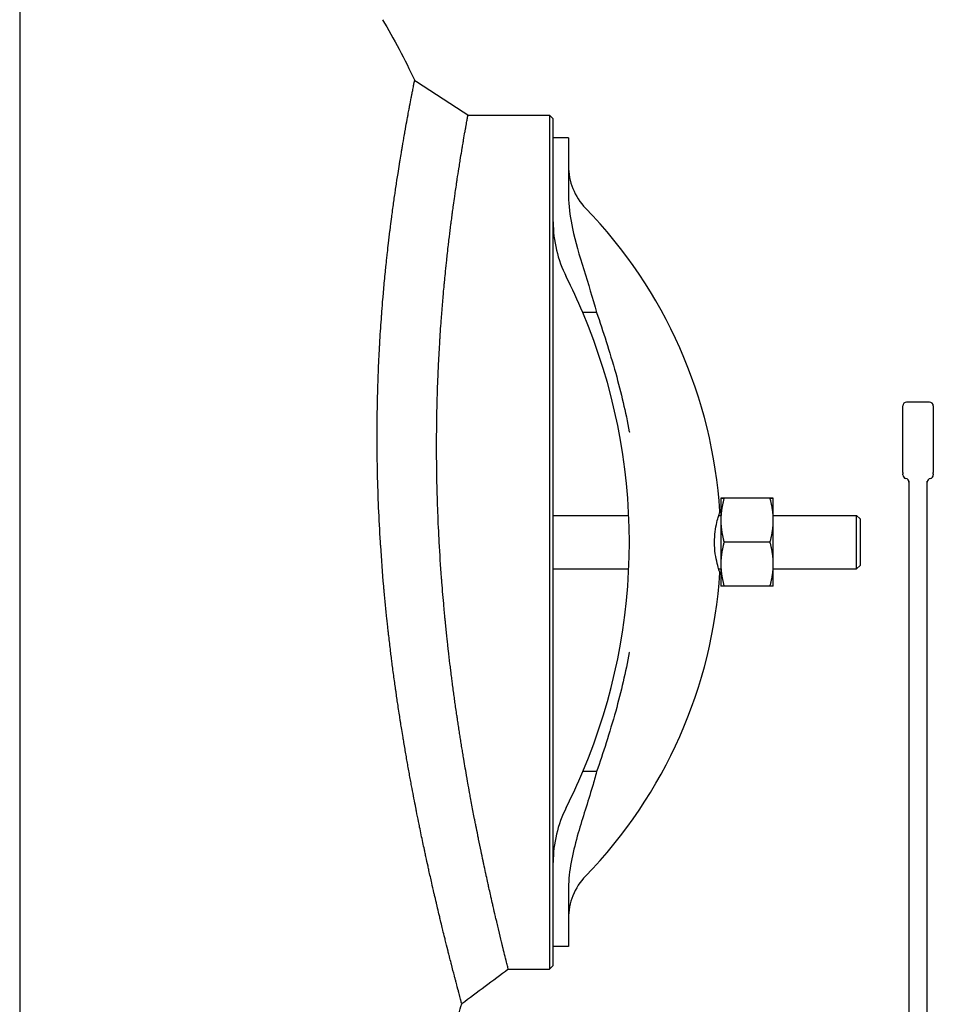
# Model space of a CAD drawing. Header units: inches. Extents: x 24 to 1128, y -74 to 748.
# Tile 383 of 557: x 715 to 730, y 151 to 167. Entities that reach past the tile are written whole.
import ezdxf

# ---------------------------------------------------------------- set-up
doc = ezdxf.new("R2010")
doc.units = ezdxf.units.IN
doc.header["$LTSCALE"] = 32
doc.header["$MEASUREMENT"] = 0
doc.layers.add('Visible (ANSI)', color=7, linetype='Continuous', lineweight=30)

msp = doc.modelspace()

# ---------------------------------------------------------------- linework, layer by layer
at = {"layer": 'Visible (ANSI)'}
for p, q in [((715.2242, 170.36766), (715.2242, 144.86766)), ((722.57519, 165.61766), (723.90832, 165.61766)), ((723.90832, 165.61766), (723.97082, 165.55516)), ((723.90832, 165.61765), (723.90832, 158.61766)), ((723.97082, 165.24265), (723.97082, 165.55515)), ((724.22082, 165.24266), (723.97082, 165.24266)), ((723.97082, 164.94216), (723.97082, 165.24266)), ((724.22082, 165.24266), (724.22082, 164.94216)), ((723.97082, 164.29185), (723.97082, 164.94216)), ((724.22082, 164.94216), (724.22082, 164.32114)), ((723.97082, 158.61766), (723.97082, 164.29182)), ((724.68389, 162.37908), (724.45757, 162.37908)), ((730.14155, 160.91199), (729.76655, 160.91199)), ((729.70405, 159.75942), (729.70405, 160.84949)), ((730.20405, 160.84949), (730.20405, 159.75942)), ((729.70405, 159.75942), (729.70405, 159.73499)), ((730.20405, 159.73499), (730.20405, 159.75942)), ((729.70405, 159.72197), (729.70405, 159.73499)), ((729.80405, 159.61534), (729.80405, 147.56766)), ((730.10405, 148.96591), (730.10405, 159.61534)), ((730.20405, 159.73499), (730.20405, 159.72197)), ((726.72082, 159.33666), (726.72082, 158.97677)), ((727.52796, 159.33693), (726.77269, 159.33693)), ((727.52796, 159.3364), (726.77269, 159.3364)), ((727.57982, 158.97677), (727.57982, 159.33666)), ((723.97082, 159.05516), (725.2109, 159.05516)), ((726.68494, 159.05516), (726.72082, 159.05516)), ((726.72082, 158.97677), (726.72082, 158.25777)), ((727.57982, 159.05516), (728.94652, 159.05516)), ((727.57982, 158.25777), (727.57982, 158.97677)), ((729.00207, 158.99961), (728.94652, 159.05516)), ((728.94652, 158.18016), (728.94652, 159.05516)), ((729.00207, 158.99961), (729.00207, 158.23572)), ((723.90832, 158.61766), (723.90832, 151.61767)), ((723.97082, 152.94349), (723.97082, 158.61766)), ((727.52796, 158.61714), (726.77269, 158.61714)), ((723.97082, 158.18016), (725.2109, 158.18016)), ((726.68494, 158.18016), (726.72082, 158.18016)), ((726.72082, 158.25777), (726.72082, 157.89866)), ((727.57982, 157.89866), (727.57982, 158.25777)), ((727.57982, 158.18016), (728.94652, 158.18016)), ((729.00207, 158.23572), (728.94652, 158.18016)), ((727.52796, 157.8984), (726.77269, 157.8984)), ((724.68389, 154.85625), (724.45757, 154.85625)), ((723.97082, 152.29317), (723.97082, 152.94348)), ((724.22082, 152.91419), (724.22082, 152.29317)), ((723.97082, 151.99266), (723.97082, 152.29317)), ((724.22082, 152.29317), (724.22082, 151.99266)), ((723.97082, 151.68017), (723.97082, 151.99267)), ((724.22082, 151.99266), (723.97082, 151.99266)), ((723.23566, 151.61766), (723.90832, 151.61766)), ((723.97082, 151.68016), (723.90832, 151.61766))]:
    msp.add_line(p, q, dxfattribs=at)
for centre, radius, start, end in [((725.22082, 164.78715), 1, 180, 224.117595), ((718.85832, 158.61766), 7.8625, 3.646071, 44.117595), ((725.97082, 163.86766), 2, 180, 206.784996), ((715.57082, 158.61766), 9.65, 22.941059, 26.784996), ((715.57082, 158.61766), 9.65, 337.058941, 22.941059), ((729.76655, 160.84949), 0.0625, 90, 180), ((730.14155, 160.84949), 0.0625, 0, 90), ((729.76655, 159.72197), 0.0625, 180, 258.463041), ((729.74155, 159.59949), 0.0625, 0, 78.463041), ((730.16655, 159.59949), 0.0625, 101.536959, 180), ((730.14155, 159.72197), 0.0625, 281.536959, 0), ((718.85832, 158.61766), 7.8625, 315.882405, 356.353929), ((715.57082, 158.61766), 9.65, 333.215004, 337.058941), ((725.97082, 153.36766), 2, 153.215004, 180), ((725.22082, 152.44818), 1, 135.882405, 180)]:
    msp.add_arc(centre, radius, start, end, dxfattribs=at)
for points in [[(721.17337, 167.18016), (721.35964, 166.86648), (721.5356, 166.53411), (721.70075, 166.18496)], [(721.70075, 166.18496), (721.99222, 165.99586), (722.28371, 165.80677), (722.57519, 165.61766)], [(724.22082, 164.32114), (724.22082, 164.29101), (724.2214, 164.2607), (724.22268, 164.23034)], [(724.22268, 153.00499), (724.2214, 152.97468), (724.22082, 152.94437), (724.22082, 152.91419)], [(723.23566, 151.61766), (722.98145, 151.42856), (722.72723, 151.23947), (722.47302, 151.05037)]]:
    msp.add_open_spline(points, degree=3, dxfattribs=at)
for points, knots in [([(721.13933, 158.61766), (721.12747, 158.80715), (721.11745, 158.9977), (721.10945, 159.18673), (721.10888, 159.20004), (721.10833, 159.21333), (721.10779, 159.22662), (721.10749, 159.23395), (721.10719, 159.24127), (721.1069, 159.2486), (721.09931, 159.4378), (721.09371, 159.62569), (721.09006, 159.81187), (721.08994, 159.81794), (721.08982, 159.82402), (721.08971, 159.83009), (721.0893, 159.85136), (721.08893, 159.87261), (721.08857, 159.89384), (721.08731, 159.96986), (721.08637, 160.04563), (721.08575, 160.12105), (721.08573, 160.12341), (721.08571, 160.12577), (721.08569, 160.12813), (721.08463, 160.2624), (721.08457, 160.39526), (721.08546, 160.52648), (721.08589, 160.58921), (721.08653, 160.65162), (721.08738, 160.71369), (721.08744, 160.71768), (721.08749, 160.72167), (721.08755, 160.72566), (721.08886, 160.81798), (721.09064, 160.90952), (721.09285, 161.00013), (721.09302, 161.00683), (721.09318, 161.01352), (721.09335, 161.02021), (721.09435, 161.05968), (721.09542, 161.09898), (721.09658, 161.13808), (721.1008, 161.28055), (721.10608, 161.42062), (721.11228, 161.55778), (721.11279, 161.56919), (721.11332, 161.58057), (721.11384, 161.59193), (721.11587, 161.63541), (721.11798, 161.67859), (721.12018, 161.72146), (721.12201, 161.75719), (721.12391, 161.79275), (721.12586, 161.82814), (721.1266, 161.84143), (721.12734, 161.85469), (721.12809, 161.86793), (721.13596, 162.00658), (721.14474, 162.14234), (721.15419, 162.27406), (721.15601, 162.29946), (721.15786, 162.32477), (721.15974, 162.34998), (721.16091, 162.36572), (721.1621, 162.38141), (721.16329, 162.39706), (721.16854, 162.46587), (721.17399, 162.53389), (721.17959, 162.60084), (721.18098, 162.6174), (721.18237, 162.63389), (721.18378, 162.65031), (721.18784, 162.69782), (721.19198, 162.74475), (721.19617, 162.79101), (721.20508, 162.88927), (721.21441, 162.98644), (721.22397, 163.08102), (721.2257, 163.09814), (721.22744, 163.11519), (721.22918, 163.13214), (721.23402, 163.17915), (721.2389, 163.22544), (721.2438, 163.27081), (721.2452, 163.28385), (721.24662, 163.29687), (721.24804, 163.30988), (721.24988, 163.32674), (721.25173, 163.34358), (721.2536, 163.36036), (721.25954, 163.41389), (721.26558, 163.46695), (721.27167, 163.51913), (721.27941, 163.58547), (721.28721, 163.65039), (721.29496, 163.71317), (721.29623, 163.7235), (721.29751, 163.73381), (721.29879, 163.74411), (721.30079, 163.76019), (721.30281, 163.77623), (721.30482, 163.79222), (721.31151, 163.84525), (721.31828, 163.89771), (721.32504, 163.94914), (721.32709, 163.9647), (721.32914, 163.98018), (721.33119, 163.99555), (721.33671, 164.03706), (721.34223, 164.07779), (721.34768, 164.11753), (721.35778, 164.1911), (721.36805, 164.26384), (721.37823, 164.33424), (721.38024, 164.34815), (721.38225, 164.36198), (721.38426, 164.3757), (721.38962, 164.41241), (721.39494, 164.4484), (721.40019, 164.48347), (721.40172, 164.49369), (721.40325, 164.50388), (721.40478, 164.51405), (721.40671, 164.52691), (721.40865, 164.53973), (721.41059, 164.5525), (721.41615, 164.58911), (721.42171, 164.62527), (721.42723, 164.66077), (721.43531, 164.71274), (721.4433, 164.76326), (721.45107, 164.81175), (721.45301, 164.82385), (721.45495, 164.83589), (721.45688, 164.84787), (721.45864, 164.85872), (721.46039, 164.86953), (721.46214, 164.88028), (721.46886, 164.92161), (721.47553, 164.96211), (721.4821, 165.00163), (721.48375, 165.01149), (721.48538, 165.02129), (721.48701, 165.03103), (721.48738, 165.03323), (721.48775, 165.03543), (721.48812, 165.03762), (721.49183, 165.0598), (721.49551, 165.08161), (721.49915, 165.10301), (721.50973, 165.1654), (721.52005, 165.22511), (721.53002, 165.28199), (721.53139, 165.28977), (721.53275, 165.2975), (721.5341, 165.30518), (721.53727, 165.32322), (721.54041, 165.34096), (721.54351, 165.35841), (721.54652, 165.37533), (721.5495, 165.392), (721.55244, 165.4084), (721.55365, 165.41519), (721.55486, 165.42193), (721.55607, 165.42862), (721.56559, 165.48154), (721.57472, 165.53162), (721.58343, 165.57881), (721.58686, 165.59741), (721.59023, 165.61557), (721.59353, 165.6333), (721.59444, 165.63823), (721.59536, 165.64313), (721.59627, 165.648), (721.60169, 165.67708), (721.60693, 165.70496), (721.61197, 165.73162), (721.61275, 165.73572), (721.61352, 165.73978), (721.61428, 165.74382), (721.61562, 165.75086), (721.61693, 165.7578), (721.61824, 165.76466), (721.62763, 165.81408), (721.6363, 165.8591), (721.64418, 165.8997), (721.64469, 165.90231), (721.64519, 165.90491), (721.64569, 165.90749), (721.64627, 165.91044), (721.64684, 165.91337), (721.6474, 165.91627), (721.65103, 165.93494), (721.65449, 165.95263), (721.65777, 165.96934), (721.65816, 165.97133), (721.65855, 165.9733), (721.65893, 165.97526), (721.66309, 165.99642), (721.66694, 166.01596), (721.6705, 166.0339), (721.67379, 166.05054), (721.67682, 166.0658), (721.67959, 166.07967), (721.67979, 166.08065), (721.67998, 166.08163), (721.68017, 166.08259), (721.68276, 166.09556), (721.6851, 166.10728), (721.68721, 166.11777), (721.68738, 166.1186), (721.68754, 166.11943), (721.68771, 166.12025), (721.68783, 166.12086), (721.68795, 166.12146), (721.68807, 166.12205), (721.69213, 166.14231), (721.69523, 166.15767), (721.69734, 166.16814), (721.69762, 166.16949), (721.69787, 166.17076), (721.69811, 166.17195), (721.69814, 166.17207), (721.69816, 166.17219), (721.69819, 166.17231), (721.69922, 166.17744), (721.69995, 166.18103), (721.70036, 166.18304), (721.70036, 166.18305), (721.70036, 166.18307), (721.70036, 166.18308), (721.70062, 166.18433), (721.70074, 166.18496), (721.70075, 166.18496), (721.70075, 166.18496), (721.70075, 166.18496), (721.70075, 166.18496)], [0.713770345, 0.713770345, 0.713770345, 0.713770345, 0.723953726, 0.723953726, 0.723953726, 0.724670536, 0.724670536, 0.724670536, 0.725065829, 0.725065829, 0.725065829, 0.735280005, 0.735280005, 0.735280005, 0.73561331, 0.73561331, 0.73561331, 0.736781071, 0.736781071, 0.736781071, 0.740963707, 0.740963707, 0.740963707, 0.7410946, 0.7410946, 0.7410946, 0.748544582, 0.748544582, 0.748544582, 0.752105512, 0.752105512, 0.752105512, 0.752334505, 0.752334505, 0.752334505, 0.757635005, 0.757635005, 0.757635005, 0.758026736, 0.758026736, 0.758026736, 0.760339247, 0.760339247, 0.760339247, 0.768763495, 0.768763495, 0.768763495, 0.769463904, 0.769463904, 0.769463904, 0.772143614, 0.772143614, 0.772143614, 0.77437648, 0.77437648, 0.77437648, 0.775215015, 0.775215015, 0.775215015, 0.783997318, 0.783997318, 0.783997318, 0.785690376, 0.785690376, 0.785690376, 0.786746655, 0.786746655, 0.786746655, 0.791390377, 0.791390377, 0.791390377, 0.792538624, 0.792538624, 0.792538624, 0.795860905, 0.795860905, 0.795860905, 0.802916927, 0.802916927, 0.802916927, 0.804194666, 0.804194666, 0.804194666, 0.807738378, 0.807738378, 0.807738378, 0.808756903, 0.808756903, 0.808756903, 0.810077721, 0.810077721, 0.810077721, 0.814289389, 0.814289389, 0.814289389, 0.819643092, 0.819643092, 0.819643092, 0.820523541, 0.820523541, 0.820523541, 0.821898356, 0.821898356, 0.821898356, 0.826456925, 0.826456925, 0.826456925, 0.82783697, 0.82783697, 0.82783697, 0.831564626, 0.831564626, 0.831564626, 0.838466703, 0.838466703, 0.838466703, 0.839830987, 0.839830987, 0.839830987, 0.843480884, 0.843480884, 0.843480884, 0.844543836, 0.844543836, 0.844543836, 0.845889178, 0.845889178, 0.845889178, 0.849746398, 0.849746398, 0.849746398, 0.85539408, 0.85539408, 0.85539408, 0.85680352, 0.85680352, 0.85680352, 0.858081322, 0.858081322, 0.858081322, 0.862993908, 0.862993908, 0.862993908, 0.864220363, 0.864220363, 0.864220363, 0.864497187, 0.864497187, 0.864497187, 0.867299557, 0.867299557, 0.867299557, 0.875469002, 0.875469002, 0.875469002, 0.876587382, 0.876587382, 0.876587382, 0.879214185, 0.879214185, 0.879214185, 0.881763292, 0.881763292, 0.881763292, 0.882817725, 0.882817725, 0.882817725, 0.891152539, 0.891152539, 0.891152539, 0.894436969, 0.894436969, 0.894436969, 0.895351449, 0.895351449, 0.895351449, 0.90081404, 0.90081404, 0.90081404, 0.901653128, 0.901653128, 0.901653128, 0.903114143, 0.903114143, 0.903114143, 0.913641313, 0.913641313, 0.913641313, 0.9143192, 0.9143192, 0.9143192, 0.915095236, 0.915095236, 0.915095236, 0.920086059, 0.920086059, 0.920086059, 0.920679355, 0.920679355, 0.920679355, 0.927089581, 0.927089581, 0.927089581, 0.933036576, 0.933036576, 0.933036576, 0.933456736, 0.933456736, 0.933456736, 0.939090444, 0.939090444, 0.939090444, 0.939539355, 0.939539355, 0.939539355, 0.939870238, 0.939870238, 0.939870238, 0.951116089, 0.951116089, 0.951116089, 0.952569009, 0.952569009, 0.952569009, 0.952717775, 0.952717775, 0.952717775, 0.959065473, 0.959065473, 0.959065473, 0.959112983, 0.959112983, 0.959112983, 0.963109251, 0.963109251, 0.963109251, 0.963123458, 0.963123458, 0.963123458, 0.963123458]), ([(722.10335, 158.61766), (722.10238, 158.6352), (722.10144, 158.65275), (722.1005, 158.6703), (722.09164, 158.83718), (722.0842, 159.00432), (722.07827, 159.16978), (722.07786, 159.18142), (722.07745, 159.19306), (722.07705, 159.20469), (722.07682, 159.2111), (722.0766, 159.21751), (722.07639, 159.22392), (722.07077, 159.38949), (722.06662, 159.55462), (722.06392, 159.71746), (722.06383, 159.72277), (722.06374, 159.72808), (722.06366, 159.73339), (722.06336, 159.752), (722.06308, 159.77057), (722.06282, 159.78912), (722.06189, 159.85556), (722.06119, 159.92203), (722.06073, 159.9883), (722.06072, 159.99037), (722.0607, 159.99245), (722.06069, 159.99452), (722.05989, 160.11254), (722.05985, 160.22992), (722.06051, 160.3455), (722.06083, 160.40075), (722.06131, 160.45589), (722.06195, 160.51084), (722.06199, 160.51438), (722.06203, 160.51791), (722.06208, 160.52144), (722.06306, 160.60319), (722.0644, 160.68456), (722.06607, 160.76499), (722.06619, 160.77093), (722.06632, 160.77687), (722.06644, 160.7828), (722.06719, 160.81783), (722.068, 160.85268), (722.06887, 160.88732), (722.07204, 161.01351), (722.07606, 161.13915), (722.0808, 161.26231), (722.0812, 161.27255), (722.0816, 161.28277), (722.082, 161.29297), (722.08355, 161.33201), (722.08516, 161.37079), (722.08685, 161.40925), (722.08825, 161.44129), (722.0897, 161.47326), (722.09121, 161.50513), (722.09177, 161.5171), (722.09234, 161.52906), (722.09292, 161.541), (722.09898, 161.66604), (722.1058, 161.78931), (722.11318, 161.90918), (722.1146, 161.93229), (722.11605, 161.95533), (722.11752, 161.97829), (722.11843, 161.99262), (722.11936, 162.00692), (722.12029, 162.02119), (722.1244, 162.08391), (722.12868, 162.14602), (722.1331, 162.20736), (722.1342, 162.22253), (722.1353, 162.23765), (722.13641, 162.25273), (722.13963, 162.29634), (722.14291, 162.33953), (722.14625, 162.38226), (722.15335, 162.47301), (722.1608, 162.56261), (722.16846, 162.65002), (722.16984, 162.66585), (722.17124, 162.68161), (722.17264, 162.69731), (722.17652, 162.74086), (722.18046, 162.78388), (722.18444, 162.82627), (722.18558, 162.83846), (722.18673, 162.85062), (722.18788, 162.86276), (722.18937, 162.8785), (722.19088, 162.89421), (722.19239, 162.90986), (722.19721, 162.95979), (722.20212, 163.00922), (722.20708, 163.05795), (722.21338, 163.11989), (722.21976, 163.18067), (722.22615, 163.23988), (722.2272, 163.24961), (722.22825, 163.25933), (722.22931, 163.26904), (722.23096, 163.28419), (722.23262, 163.2993), (722.23428, 163.31435), (722.23979, 163.36428), (722.24537, 163.41363), (722.25097, 163.46211), (722.25267, 163.47679), (722.25436, 163.49138), (722.25606, 163.50589), (722.26064, 163.54508), (722.26523, 163.58364), (722.26979, 163.62141), (722.27824, 163.69135), (722.28682, 163.7603), (722.29536, 163.8272), (722.29705, 163.84043), (722.29874, 163.85357), (722.30042, 163.86663), (722.30493, 163.90157), (722.30942, 163.93589), (722.31386, 163.96946), (722.31515, 163.97924), (722.31645, 163.98899), (722.31775, 163.99872), (722.31939, 164.01103), (722.32103, 164.02329), (722.32267, 164.0355), (722.32738, 164.0705), (722.33209, 164.10506), (722.33677, 164.13902), (722.34363, 164.18873), (722.35043, 164.23714), (722.35708, 164.2838), (722.35874, 164.29545), (722.3604, 164.30703), (722.36206, 164.31855), (722.36356, 164.329), (722.36506, 164.33939), (722.36656, 164.34973), (722.37231, 164.38949), (722.37802, 164.42844), (722.38367, 164.46647), (722.38508, 164.47597), (722.38649, 164.48541), (722.38789, 164.49479), (722.38821, 164.49691), (722.38852, 164.49902), (722.38884, 164.50113), (722.39203, 164.5225), (722.39521, 164.54358), (722.39835, 164.56428), (722.40749, 164.62462), (722.41641, 164.6823), (722.42505, 164.73734), (722.42624, 164.74487), (722.42741, 164.75236), (722.42859, 164.75979), (722.43134, 164.77726), (722.43407, 164.79445), (722.43676, 164.81137), (722.43938, 164.82779), (722.44197, 164.84396), (722.44453, 164.85988), (722.44559, 164.86646), (722.44664, 164.873), (722.44769, 164.8795), (722.45599, 164.93086), (722.46397, 164.97951), (722.47159, 165.02543), (722.47459, 165.04352), (722.47754, 165.0612), (722.48043, 165.07846), (722.48124, 165.08326), (722.48204, 165.08803), (722.48283, 165.09277), (722.48759, 165.12109), (722.49219, 165.14825), (722.49663, 165.17425), (722.49731, 165.17825), (722.49799, 165.18221), (722.49866, 165.18615), (722.49983, 165.19301), (722.50099, 165.19978), (722.50214, 165.20647), (722.51041, 165.25469), (722.51805, 165.29866), (722.52502, 165.33834), (722.52546, 165.34089), (722.52591, 165.34343), (722.52635, 165.34595), (722.52686, 165.34883), (722.52736, 165.35169), (722.52786, 165.35453), (722.53107, 165.37278), (722.53413, 165.39008), (722.53703, 165.40643), (722.53738, 165.40838), (722.53772, 165.41031), (722.53806, 165.41222), (722.54174, 165.43293), (722.54516, 165.45207), (722.54831, 165.46961), (722.55123, 165.48589), (722.55392, 165.50084), (722.55638, 165.51444), (722.55655, 165.5154), (722.55673, 165.51636), (722.5569, 165.5173), (722.55919, 165.53001), (722.56128, 165.5415), (722.56315, 165.55177), (722.5633, 165.55259), (722.56344, 165.5534), (722.56359, 165.55421), (722.5637, 165.5548), (722.5638, 165.55539), (722.56391, 165.55597), (722.56752, 165.57582), (722.57028, 165.5909), (722.57216, 165.60116), (722.57241, 165.60249), (722.57263, 165.60373), (722.57285, 165.6049), (722.57287, 165.60502), (722.57289, 165.60514), (722.57291, 165.60526), (722.57384, 165.61029), (722.57448, 165.61382), (722.57485, 165.61579), (722.57485, 165.6158), (722.57485, 165.61582), (722.57485, 165.61583), (722.57508, 165.61705), (722.57519, 165.61766), (722.57519, 165.61766)], [0.712699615, 0.712699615, 0.712699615, 0.712699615, 0.713770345, 0.713770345, 0.713770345, 0.723953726, 0.723953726, 0.723953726, 0.724670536, 0.724670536, 0.724670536, 0.725065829, 0.725065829, 0.725065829, 0.735280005, 0.735280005, 0.735280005, 0.73561331, 0.73561331, 0.73561331, 0.736781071, 0.736781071, 0.736781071, 0.740963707, 0.740963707, 0.740963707, 0.7410946, 0.7410946, 0.7410946, 0.748544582, 0.748544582, 0.748544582, 0.752105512, 0.752105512, 0.752105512, 0.752334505, 0.752334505, 0.752334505, 0.757635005, 0.757635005, 0.757635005, 0.758026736, 0.758026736, 0.758026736, 0.760339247, 0.760339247, 0.760339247, 0.768763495, 0.768763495, 0.768763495, 0.769463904, 0.769463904, 0.769463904, 0.772143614, 0.772143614, 0.772143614, 0.77437648, 0.77437648, 0.77437648, 0.775215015, 0.775215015, 0.775215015, 0.783997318, 0.783997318, 0.783997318, 0.785690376, 0.785690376, 0.785690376, 0.786746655, 0.786746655, 0.786746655, 0.791390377, 0.791390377, 0.791390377, 0.792538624, 0.792538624, 0.792538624, 0.795860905, 0.795860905, 0.795860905, 0.802916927, 0.802916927, 0.802916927, 0.804194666, 0.804194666, 0.804194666, 0.807738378, 0.807738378, 0.807738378, 0.808756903, 0.808756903, 0.808756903, 0.810077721, 0.810077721, 0.810077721, 0.814289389, 0.814289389, 0.814289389, 0.819643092, 0.819643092, 0.819643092, 0.820523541, 0.820523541, 0.820523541, 0.821898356, 0.821898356, 0.821898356, 0.826456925, 0.826456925, 0.826456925, 0.82783697, 0.82783697, 0.82783697, 0.831564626, 0.831564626, 0.831564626, 0.838466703, 0.838466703, 0.838466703, 0.839830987, 0.839830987, 0.839830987, 0.843480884, 0.843480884, 0.843480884, 0.844543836, 0.844543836, 0.844543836, 0.845889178, 0.845889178, 0.845889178, 0.849746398, 0.849746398, 0.849746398, 0.85539408, 0.85539408, 0.85539408, 0.85680352, 0.85680352, 0.85680352, 0.858081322, 0.858081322, 0.858081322, 0.862993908, 0.862993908, 0.862993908, 0.864220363, 0.864220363, 0.864220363, 0.864497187, 0.864497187, 0.864497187, 0.867299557, 0.867299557, 0.867299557, 0.875469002, 0.875469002, 0.875469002, 0.876587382, 0.876587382, 0.876587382, 0.879214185, 0.879214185, 0.879214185, 0.881763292, 0.881763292, 0.881763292, 0.882817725, 0.882817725, 0.882817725, 0.891152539, 0.891152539, 0.891152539, 0.894436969, 0.894436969, 0.894436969, 0.895351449, 0.895351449, 0.895351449, 0.90081404, 0.90081404, 0.90081404, 0.901653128, 0.901653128, 0.901653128, 0.903114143, 0.903114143, 0.903114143, 0.913641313, 0.913641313, 0.913641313, 0.9143192, 0.9143192, 0.9143192, 0.915095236, 0.915095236, 0.915095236, 0.920086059, 0.920086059, 0.920086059, 0.920679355, 0.920679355, 0.920679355, 0.927089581, 0.927089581, 0.927089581, 0.933036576, 0.933036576, 0.933036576, 0.933456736, 0.933456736, 0.933456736, 0.939090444, 0.939090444, 0.939090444, 0.939539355, 0.939539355, 0.939539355, 0.939870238, 0.939870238, 0.939870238, 0.951116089, 0.951116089, 0.951116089, 0.952569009, 0.952569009, 0.952569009, 0.952717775, 0.952717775, 0.952717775, 0.959065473, 0.959065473, 0.959065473, 0.959112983, 0.959112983, 0.959112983, 0.963109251, 0.963109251, 0.963109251, 0.963109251]), ([(724.22268, 164.23034), (724.22936, 164.07211), (724.25351, 163.91412), (724.3798, 163.32303), (724.55469, 162.86293), (724.68389, 162.37908)], [0.22095063, 0.22095063, 0.22095063, 0.22095063, 1.42788574, 1.42788574, 4.83429174, 4.83429174, 4.83429174, 4.83429174]), ([(724.68389, 162.37908), (724.78683, 162.07665), (724.89524, 161.74852), (725.08459, 161.06746), (725.15917, 160.7511), (725.21981, 160.4242), (725.22032, 160.42145), (725.22082, 160.41871)], [4.3503467, 4.3503467, 4.3503467, 4.3503467, 6.19831428, 6.19831428, 7.82646566, 7.82646566, 7.84026303, 7.84026303, 7.84026303, 7.84026303]), ([(726.70491, 158.11766), (726.70491, 158.11766), (726.70453, 158.11878), (726.70272, 158.12418), (726.70091, 158.12958), (726.69358, 158.15208), (726.68616, 158.17523), (726.66704, 158.24205), (726.65491, 158.28849), (726.63357, 158.39598), (726.6246, 158.45634), (726.61566, 158.58023), (726.61534, 158.64171), (726.62285, 158.76185), (726.63047, 158.8189), (726.64897, 158.91985), (726.65949, 158.96368), (726.67717, 159.02961), (726.68452, 159.05411), (726.69536, 159.08886), (726.69924, 159.10066), (726.70319, 159.11256), (726.70417, 159.11545), (726.70481, 159.11737), (726.70491, 159.11766), (726.70491, 159.11766)], [-6.04804852, -6.04804852, -6.04804852, -6.04804852, -5.9009195, -5.9009195, -5.6915643, -5.6915643, -5.27828854, -5.27828854, -4.78026163, -4.78026163, -4.28262045, -4.28262045, -3.81544401, -3.81544401, -3.35217215, -3.35217215, -2.91184865, -2.91184865, -2.55968512, -2.55968512, -2.26519631, -2.26519631, -2.09159244, -2.09159244, -2.01662525, -2.01662525, -2.01662525, -2.01662525]), ([(722.47302, 151.05037), (722.47302, 151.05037), (722.473, 151.05041), (722.47298, 151.05051), (722.47294, 151.05064), (722.47289, 151.05086), (722.4728, 151.05116), (722.4728, 151.05117), (722.4728, 151.05118), (722.4728, 151.05119), (722.47209, 151.05384), (722.46964, 151.06295), (722.46545, 151.07857), (722.46536, 151.07888), (722.46528, 151.07919), (722.4652, 151.0795), (722.46311, 151.08729), (722.4606, 151.09664), (722.45768, 151.10757), (722.45751, 151.1082), (722.45734, 151.10883), (722.45717, 151.10947), (722.45117, 151.13189), (722.44348, 151.16069), (722.43413, 151.19583), (722.43369, 151.19747), (722.43325, 151.19913), (722.43281, 151.2008), (722.43137, 151.2062), (722.4299, 151.21174), (722.42839, 151.21742), (722.42523, 151.22933), (722.4219, 151.2419), (722.41839, 151.25512), (722.41779, 151.25742), (722.41717, 151.25974), (722.41655, 151.26208), (722.40568, 151.30317), (722.39323, 151.35038), (722.37926, 151.40372), (722.37823, 151.40767), (722.37718, 151.41164), (722.37613, 151.41566), (722.37166, 151.43275), (722.36704, 151.45046), (722.36227, 151.46876), (722.3602, 151.4767), (722.3581, 151.48475), (722.35598, 151.49291), (722.35469, 151.49784), (722.3534, 151.50282), (722.3521, 151.50784), (722.33687, 151.56645), (722.32027, 151.63072), (722.30239, 151.70056), (722.30205, 151.70187), (722.30172, 151.70318), (722.30138, 151.7045), (722.29984, 151.7105), (722.2983, 151.71655), (722.29674, 151.72264), (722.28883, 151.75361), (722.28065, 151.78572), (722.27221, 151.81898), (722.27002, 151.82762), (722.26782, 151.83633), (722.26559, 151.84512), (722.25958, 151.86888), (722.25344, 151.89321), (722.24718, 151.9181), (722.2459, 151.92319), (722.24462, 151.9283), (722.24333, 151.93343), (722.23014, 151.98593), (722.21642, 152.04088), (722.20221, 152.09825), (722.19934, 152.10983), (722.19645, 152.12151), (722.19354, 152.13328), (722.18336, 152.17449), (722.17294, 152.21688), (722.1623, 152.26046), (722.15905, 152.27374), (722.15578, 152.28714), (722.1525, 152.30064), (722.14329, 152.33846), (722.13392, 152.37712), (722.12441, 152.41663), (722.11816, 152.44255), (722.11185, 152.46884), (722.10547, 152.49548), (722.09598, 152.53517), (722.08631, 152.57579), (722.07649, 152.61735), (722.07241, 152.63459), (722.0683, 152.65199), (722.06417, 152.66955), (722.0532, 152.71616), (722.04204, 152.76388), (722.03071, 152.81271), (722.02625, 152.83191), (722.02177, 152.85127), (722.01726, 152.87081), (722.005, 152.92394), (721.99254, 152.97832), (721.97992, 153.03391), (721.96498, 153.09971), (721.94981, 153.1672), (721.93443, 153.23635), (721.92931, 153.25939), (721.92417, 153.28262), (721.919, 153.30602), (721.90759, 153.35775), (721.89608, 153.41035), (721.88449, 153.46375), (721.87905, 153.48885), (721.87359, 153.51414), (721.86811, 153.5396), (721.86606, 153.54913), (721.86401, 153.55868), (721.86196, 153.56826), (721.86129, 153.5714), (721.86061, 153.57454), (721.85994, 153.57769), (721.85149, 153.61716), (721.84297, 153.65721), (721.8344, 153.69781), (721.81719, 153.77931), (721.79975, 153.86305), (721.78215, 153.94892), (721.77615, 153.97821), (721.77013, 154.00776), (721.7641, 154.03754), (721.75276, 154.09345), (721.74138, 154.15021), (721.72997, 154.20778), (721.72746, 154.22041), (721.72496, 154.23308), (721.72245, 154.24579), (721.71881, 154.26424), (721.71516, 154.28277), (721.71152, 154.30138), (721.69108, 154.40574), (721.67058, 154.51259), (721.65014, 154.62168), (721.64392, 154.65483), (721.63772, 154.68819), (721.63152, 154.72175), (721.62862, 154.73745), (721.62572, 154.75319), (721.62283, 154.76897), (721.61661, 154.80287), (721.61041, 154.83696), (721.60421, 154.87123), (721.59807, 154.90524), (721.59194, 154.93944), (721.58583, 154.97381), (721.58014, 155.00581), (721.57445, 155.03807), (721.56875, 155.07057), (721.56257, 155.10587), (721.55639, 155.14146), (721.55022, 155.17734), (721.54744, 155.19345), (721.54467, 155.20961), (721.5419, 155.22583), (721.5358, 155.26157), (721.5297, 155.29759), (721.52362, 155.33385), (721.51895, 155.36171), (721.51428, 155.38971), (721.50963, 155.41784), (721.50267, 155.45996), (721.49573, 155.50238), (721.48883, 155.5451), (721.48302, 155.581), (721.47724, 155.61711), (721.47149, 155.65341), (721.4686, 155.67166), (721.46571, 155.68995), (721.46283, 155.7083), (721.45721, 155.74413), (721.45162, 155.78013), (721.44606, 155.81631), (721.43974, 155.85741), (721.43346, 155.89873), (721.42723, 155.94025), (721.42223, 155.97357), (721.41726, 156.00702), (721.41232, 156.04059), (721.40708, 156.07623), (721.40188, 156.11201), (721.39672, 156.14793), (721.39376, 156.16847), (721.39082, 156.18905), (721.38789, 156.20968), (721.38286, 156.24516), (721.37786, 156.28075), (721.37291, 156.31646), (721.36205, 156.39482), (721.35139, 156.47371), (721.34097, 156.55304), (721.33637, 156.5881), (721.33181, 156.62324), (721.3273, 156.65846), (721.32658, 156.66408), (721.32586, 156.6697), (721.32514, 156.67532), (721.32296, 156.69244), (721.32078, 156.70962), (721.31862, 156.72683), (721.31424, 156.76161), (721.30989, 156.79657), (721.30559, 156.83172), (721.29548, 156.91416), (721.28558, 156.9976), (721.27592, 157.08194), (721.2745, 157.09434), (721.27308, 157.10677), (721.27167, 157.11921), (721.2693, 157.14015), (721.26694, 157.16114), (721.2646, 157.18218), (721.2616, 157.2091), (721.25863, 157.2361), (721.25569, 157.26315), (721.25223, 157.29507), (721.2488, 157.32707), (721.24541, 157.35914), (721.22956, 157.50942), (721.21466, 157.66123), (721.20087, 157.81385), (721.19842, 157.841), (721.196, 157.86817), (721.19362, 157.89536), (721.17434, 158.11557), (721.15742, 158.33717), (721.14314, 158.55787), (721.14185, 158.57781), (721.14058, 158.59774), (721.13933, 158.61766)], [0.46298889, 0.46298889, 0.46298889, 0.46298889, 0.464113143, 0.464113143, 0.464113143, 0.465613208, 0.465613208, 0.465613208, 0.465654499, 0.465654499, 0.465654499, 0.478602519, 0.478602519, 0.478602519, 0.478855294, 0.478855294, 0.478855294, 0.485209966, 0.485209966, 0.485209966, 0.485576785, 0.485576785, 0.485576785, 0.498408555, 0.498408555, 0.498408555, 0.499008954, 0.499008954, 0.499008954, 0.50094645, 0.50094645, 0.50094645, 0.505007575, 0.505007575, 0.505007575, 0.505714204, 0.505714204, 0.505714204, 0.518120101, 0.518120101, 0.518120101, 0.519037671, 0.519037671, 0.519037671, 0.522947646, 0.522947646, 0.522947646, 0.52464227, 0.52464227, 0.52464227, 0.52566643, 0.52566643, 0.52566643, 0.537633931, 0.537633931, 0.537633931, 0.537858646, 0.537858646, 0.537858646, 0.538884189, 0.538884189, 0.538884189, 0.544096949, 0.544096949, 0.544096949, 0.545450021, 0.545450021, 0.545450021, 0.549108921, 0.549108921, 0.549108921, 0.549856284, 0.549856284, 0.549856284, 0.557503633, 0.557503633, 0.557503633, 0.559047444, 0.559047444, 0.559047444, 0.564448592, 0.564448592, 0.564448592, 0.566095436, 0.566095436, 0.566095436, 0.570707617, 0.570707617, 0.570707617, 0.573735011, 0.573735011, 0.573735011, 0.578244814, 0.578244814, 0.578244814, 0.580115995, 0.580115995, 0.580115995, 0.585081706, 0.585081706, 0.585081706, 0.587033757, 0.587033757, 0.587033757, 0.59234267, 0.59234267, 0.59234267, 0.598624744, 0.598624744, 0.598624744, 0.600718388, 0.600718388, 0.600718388, 0.605344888, 0.605344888, 0.605344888, 0.607520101, 0.607520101, 0.607520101, 0.608334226, 0.608334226, 0.608334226, 0.608601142, 0.608601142, 0.608601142, 0.611951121, 0.611951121, 0.611951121, 0.618675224, 0.618675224, 0.618675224, 0.620969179, 0.620969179, 0.620969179, 0.625275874, 0.625275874, 0.625275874, 0.626220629, 0.626220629, 0.626220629, 0.627592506, 0.627592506, 0.627592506, 0.635284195, 0.635284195, 0.635284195, 0.637621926, 0.637621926, 0.637621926, 0.638715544, 0.638715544, 0.638715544, 0.641064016, 0.641064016, 0.641064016, 0.643394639, 0.643394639, 0.643394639, 0.645564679, 0.645564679, 0.645564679, 0.647920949, 0.647920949, 0.647920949, 0.648978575, 0.648978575, 0.648978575, 0.651308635, 0.651308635, 0.651308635, 0.653098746, 0.653098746, 0.653098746, 0.655778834, 0.655778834, 0.655778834, 0.658031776, 0.658031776, 0.658031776, 0.659164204, 0.659164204, 0.659164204, 0.661376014, 0.661376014, 0.661376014, 0.663888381, 0.663888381, 0.663888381, 0.665904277, 0.665904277, 0.665904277, 0.668044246, 0.668044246, 0.668044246, 0.669268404, 0.669268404, 0.669268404, 0.671373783, 0.671373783, 0.671373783, 0.675994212, 0.675994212, 0.675994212, 0.678036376, 0.678036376, 0.678036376, 0.678362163, 0.678362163, 0.678362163, 0.679354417, 0.679354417, 0.679354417, 0.681358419, 0.681358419, 0.681358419, 0.686058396, 0.686058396, 0.686058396, 0.686749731, 0.686749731, 0.686749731, 0.687912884, 0.687912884, 0.687912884, 0.689400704, 0.689400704, 0.689400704, 0.691156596, 0.691156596, 0.691156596, 0.699384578, 0.699384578, 0.699384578, 0.70084809, 0.70084809, 0.70084809, 0.712699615, 0.712699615, 0.712699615, 0.713770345, 0.713770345, 0.713770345, 0.713770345]), ([(723.23566, 151.61766), (723.23566, 151.61766), (723.23565, 151.61771), (723.23563, 151.61781), (723.2356, 151.61793), (723.23554, 151.61815), (723.23547, 151.61844), (723.23547, 151.61845), (723.23546, 151.61846), (723.23546, 151.61847), (723.2348, 151.62108), (723.23254, 151.63005), (723.22866, 151.64544), (723.22858, 151.64574), (723.22851, 151.64604), (723.22843, 151.64635), (723.2265, 151.65402), (723.22418, 151.66325), (723.22147, 151.67402), (723.22131, 151.67464), (723.22116, 151.67526), (723.221, 151.6759), (723.21544, 151.698), (723.20832, 151.72643), (723.19968, 151.76103), (723.19928, 151.76265), (723.19887, 151.76429), (723.19846, 151.76593), (723.19714, 151.77125), (723.19578, 151.7767), (723.19439, 151.78229), (723.19147, 151.79402), (723.18839, 151.80638), (723.18516, 151.81939), (723.1846, 151.82165), (723.18404, 151.82393), (723.18347, 151.82624), (723.17344, 151.86666), (723.16197, 151.91308), (723.14913, 151.96549), (723.14818, 151.96937), (723.14722, 151.97328), (723.14626, 151.97722), (723.14215, 151.99402), (723.1379, 152.01141), (723.13352, 152.02939), (723.13162, 152.03718), (723.12969, 152.04508), (723.12774, 152.0531), (723.12657, 152.05794), (723.12538, 152.06283), (723.12418, 152.06775), (723.11021, 152.12529), (723.09499, 152.18842), (723.07863, 152.25699), (723.07832, 152.25827), (723.07801, 152.25956), (723.0777, 152.26085), (723.0763, 152.26675), (723.07488, 152.27268), (723.07346, 152.27866), (723.06622, 152.30904), (723.05876, 152.34051), (723.05107, 152.37307), (723.04908, 152.38152), (723.04707, 152.39004), (723.04505, 152.39863), (723.03957, 152.42188), (723.03399, 152.44566), (723.02831, 152.46997), (723.02714, 152.47493), (723.02598, 152.47992), (723.02481, 152.48493), (723.01284, 152.5362), (723.00041, 152.58979), (722.98756, 152.6457), (722.98497, 152.65698), (722.98236, 152.66836), (722.97973, 152.67984), (722.97054, 152.71998), (722.96114, 152.76127), (722.95154, 152.80371), (722.94862, 152.81665), (722.94567, 152.82969), (722.94271, 152.84285), (722.93442, 152.87968), (722.92598, 152.91734), (722.91742, 152.95583), (722.9118, 152.98109), (722.90612, 153.00671), (722.90039, 153.03268), (722.89185, 153.07136), (722.88318, 153.11087), (722.8744, 153.1512), (722.87075, 153.16793), (722.86709, 153.18481), (722.8634, 153.20182), (722.85362, 153.24698), (722.8437, 153.29313), (722.83365, 153.34028), (722.8297, 153.35881), (722.82573, 153.3775), (722.82174, 153.39634), (722.81089, 153.44757), (722.79989, 153.49994), (722.78877, 153.55345), (722.77561, 153.61676), (722.76228, 153.68161), (722.74881, 153.74798), (722.74432, 153.7701), (722.73982, 153.79238), (722.7353, 153.81483), (722.72532, 153.86445), (722.71526, 153.91488), (722.70516, 153.96612), (722.7004, 153.99021), (722.69564, 154.01447), (722.69086, 154.03891), (722.68908, 154.04806), (722.68729, 154.05724), (722.6855, 154.06643), (722.68491, 154.06945), (722.68432, 154.07247), (722.68373, 154.07549), (722.67636, 154.1134), (722.66896, 154.15176), (722.66153, 154.19057), (722.64662, 154.26847), (722.63161, 154.34817), (722.61654, 154.42962), (722.6114, 154.4574), (722.60626, 154.48539), (722.60111, 154.51358), (722.59144, 154.5665), (722.58176, 154.62011), (722.57208, 154.67438), (722.56996, 154.68629), (722.56784, 154.69822), (722.56572, 154.71019), (722.56264, 154.72757), (722.55955, 154.74502), (722.55647, 154.76253), (722.53921, 154.86072), (722.52198, 154.96099), (722.50487, 155.0632), (722.49967, 155.09426), (722.49448, 155.12551), (722.4893, 155.15692), (722.48688, 155.17162), (722.48446, 155.18636), (722.48205, 155.20113), (722.47686, 155.23285), (722.47169, 155.26475), (722.46654, 155.29682), (722.46142, 155.32864), (722.45632, 155.36064), (722.45125, 155.39279), (722.44652, 155.42273), (722.4418, 155.45282), (722.43711, 155.48307), (722.432, 155.51591), (722.42692, 155.54894), (722.42186, 155.58214), (722.41959, 155.59705), (722.41732, 155.61198), (722.41506, 155.62696), (722.41008, 155.65995), (722.40511, 155.69312), (722.40018, 155.72646), (722.39638, 155.75207), (722.3926, 155.77779), (722.38884, 155.80361), (722.3832, 155.84226), (722.3776, 155.88114), (722.37203, 155.92024), (722.36735, 155.95311), (722.3627, 155.98614), (722.35808, 156.01932), (722.35575, 156.036), (722.35343, 156.05272), (722.35112, 156.06948), (722.34661, 156.10222), (722.34213, 156.1351), (722.33768, 156.16814), (722.33262, 156.20566), (722.3276, 156.24337), (722.32262, 156.28128), (722.31862, 156.31169), (722.31466, 156.3422), (722.31073, 156.3728), (722.30655, 156.40528), (722.30241, 156.43786), (722.29831, 156.47054), (722.29597, 156.48923), (722.29363, 156.50796), (722.29131, 156.52671), (722.28732, 156.55897), (722.28337, 156.59132), (722.27945, 156.62376), (722.27086, 156.69495), (722.26245, 156.76657), (722.25425, 156.8386), (722.25062, 156.87044), (722.24703, 156.90235), (722.24349, 156.93434), (722.24292, 156.93945), (722.24236, 156.94455), (722.24179, 156.94966), (722.24008, 156.96522), (722.23837, 156.9808), (722.23667, 156.99639), (722.23324, 157.02789), (722.22985, 157.05948), (722.2265, 157.09114), (722.21864, 157.1654), (722.211, 157.2401), (722.20359, 157.31519), (722.2025, 157.32624), (722.20142, 157.33729), (722.20034, 157.34836), (722.19853, 157.36697), (722.19673, 157.38561), (722.19494, 157.40427), (722.19266, 157.42814), (722.1904, 157.45205), (722.18816, 157.476), (722.18553, 157.50426), (722.18292, 157.53257), (722.18035, 157.56093), (722.16832, 157.69384), (722.15705, 157.82793), (722.14665, 157.96274), (722.1448, 157.98672), (722.14298, 158.0107), (722.14118, 158.03469), (722.12666, 158.22896), (722.11402, 158.42352), (722.10335, 158.61766)], [0.462986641, 0.462986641, 0.462986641, 0.462986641, 0.464113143, 0.464113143, 0.464113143, 0.465613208, 0.465613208, 0.465613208, 0.465654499, 0.465654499, 0.465654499, 0.478602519, 0.478602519, 0.478602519, 0.478855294, 0.478855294, 0.478855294, 0.485209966, 0.485209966, 0.485209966, 0.485576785, 0.485576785, 0.485576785, 0.498408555, 0.498408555, 0.498408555, 0.499008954, 0.499008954, 0.499008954, 0.50094645, 0.50094645, 0.50094645, 0.505007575, 0.505007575, 0.505007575, 0.505714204, 0.505714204, 0.505714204, 0.518120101, 0.518120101, 0.518120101, 0.519037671, 0.519037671, 0.519037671, 0.522947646, 0.522947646, 0.522947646, 0.52464227, 0.52464227, 0.52464227, 0.52566643, 0.52566643, 0.52566643, 0.537633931, 0.537633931, 0.537633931, 0.537858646, 0.537858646, 0.537858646, 0.538884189, 0.538884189, 0.538884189, 0.544096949, 0.544096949, 0.544096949, 0.545450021, 0.545450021, 0.545450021, 0.549108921, 0.549108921, 0.549108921, 0.549856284, 0.549856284, 0.549856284, 0.557503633, 0.557503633, 0.557503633, 0.559047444, 0.559047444, 0.559047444, 0.564448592, 0.564448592, 0.564448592, 0.566095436, 0.566095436, 0.566095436, 0.570707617, 0.570707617, 0.570707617, 0.573735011, 0.573735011, 0.573735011, 0.578244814, 0.578244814, 0.578244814, 0.580115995, 0.580115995, 0.580115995, 0.585081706, 0.585081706, 0.585081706, 0.587033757, 0.587033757, 0.587033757, 0.59234267, 0.59234267, 0.59234267, 0.598624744, 0.598624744, 0.598624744, 0.600718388, 0.600718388, 0.600718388, 0.605344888, 0.605344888, 0.605344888, 0.607520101, 0.607520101, 0.607520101, 0.608334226, 0.608334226, 0.608334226, 0.608601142, 0.608601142, 0.608601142, 0.611951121, 0.611951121, 0.611951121, 0.618675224, 0.618675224, 0.618675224, 0.620969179, 0.620969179, 0.620969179, 0.625275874, 0.625275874, 0.625275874, 0.626220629, 0.626220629, 0.626220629, 0.627592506, 0.627592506, 0.627592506, 0.635284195, 0.635284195, 0.635284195, 0.637621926, 0.637621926, 0.637621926, 0.638715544, 0.638715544, 0.638715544, 0.641064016, 0.641064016, 0.641064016, 0.643394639, 0.643394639, 0.643394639, 0.645564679, 0.645564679, 0.645564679, 0.647920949, 0.647920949, 0.647920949, 0.648978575, 0.648978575, 0.648978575, 0.651308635, 0.651308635, 0.651308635, 0.653098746, 0.653098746, 0.653098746, 0.655778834, 0.655778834, 0.655778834, 0.658031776, 0.658031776, 0.658031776, 0.659164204, 0.659164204, 0.659164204, 0.661376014, 0.661376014, 0.661376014, 0.663888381, 0.663888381, 0.663888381, 0.665904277, 0.665904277, 0.665904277, 0.668044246, 0.668044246, 0.668044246, 0.669268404, 0.669268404, 0.669268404, 0.671373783, 0.671373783, 0.671373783, 0.675994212, 0.675994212, 0.675994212, 0.678036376, 0.678036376, 0.678036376, 0.678362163, 0.678362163, 0.678362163, 0.679354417, 0.679354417, 0.679354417, 0.681358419, 0.681358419, 0.681358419, 0.686058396, 0.686058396, 0.686058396, 0.686749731, 0.686749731, 0.686749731, 0.687912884, 0.687912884, 0.687912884, 0.689400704, 0.689400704, 0.689400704, 0.691156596, 0.691156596, 0.691156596, 0.699384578, 0.699384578, 0.699384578, 0.70084809, 0.70084809, 0.70084809, 0.712699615, 0.712699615, 0.712699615, 0.712699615]), ([(725.22082, 156.81662), (725.22032, 156.81388), (725.21981, 156.81113), (725.15919, 156.48433), (725.08464, 156.16805), (724.8953, 155.48697), (724.78685, 155.15876), (724.68389, 154.85625)], [-0.02128565, -0.02128565, -0.02128565, -0.02128565, 0, 0, 2.51142114, 2.51142114, 5.36359199, 5.36359199, 5.36359199, 5.36359199]), ([(724.68389, 154.85625), (724.66223, 154.77516), (724.63922, 154.69443), (724.53769, 154.35151), (724.45318, 154.09799), (724.30026, 153.56598), (724.23441, 153.28277), (724.22268, 153.00499)], [17.24883005, 17.24883005, 17.24883005, 17.24883005, 17.85490991, 17.85490991, 19.83059007, 19.83059007, 22.11128903, 22.11128903, 22.11128903, 22.11128903]), ([(722.31487, 150.56766), (722.33198, 150.61734), (722.34889, 150.66724), (722.40233, 150.82733), (722.43813, 150.93834), (722.47302, 151.05037)], [7.2509366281, 7.2509366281, 7.2509366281, 7.2509366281, 7.265335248, 7.265335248, 7.2969242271, 7.2969242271, 7.2969242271, 7.2969242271])]:
    msp.add_open_spline(points, degree=3, knots=knots, dxfattribs=at)
for points, weights in [([(726.77269, 159.33693), (726.72082, 159.33679), (726.72082, 159.33666)], [1, 1.0379548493, 1]), ([(726.72082, 159.33666), (726.72082, 159.33654), (726.77269, 159.3364)], [1, 1.0379548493, 1]), ([(726.77269, 159.3364), (726.72082, 159.14368), (726.72082, 158.97677)], [1, 1.0379548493, 1]), ([(727.57982, 159.33666), (727.57982, 159.33679), (727.52796, 159.33693)], [1, 1.0379548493, 1]), ([(727.52796, 159.3364), (727.57982, 159.33654), (727.57982, 159.33666)], [1, 1.0379548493, 1]), ([(727.57982, 158.97677), (727.57982, 159.14368), (727.52796, 159.3364)], [1, 1.0379548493, 1]), ([(726.72082, 158.97677), (726.72082, 158.80986), (726.77269, 158.61714)], [1, 1.0379548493, 1]), ([(727.52796, 158.61714), (727.57982, 158.80986), (727.57982, 158.97677)], [1, 1.0379548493, 1]), ([(726.77269, 158.61714), (726.72082, 158.42455), (726.72082, 158.25777)], [1, 1.0379548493, 1]), ([(727.57982, 158.25777), (727.57982, 158.42455), (727.52796, 158.61714)], [1, 1.0379548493, 1]), ([(726.72082, 158.25777), (726.72082, 158.09099), (726.77269, 157.8984)], [1, 1.0379548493, 1]), ([(727.52796, 157.8984), (727.57982, 158.09099), (727.57982, 158.25777)], [1, 1.0379548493, 1]), ([(726.77269, 157.8984), (726.72088, 157.89854), (726.72082, 157.89866)], [1, 1.03791169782, 1.00008620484]), ([(727.57982, 157.89866), (727.57977, 157.89854), (727.52796, 157.8984)], [1.00008620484, 1.03791169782, 1])]:
    msp.add_rational_spline(points, weights, degree=2, dxfattribs=at)

doc.saveas('drawing.dxf')
